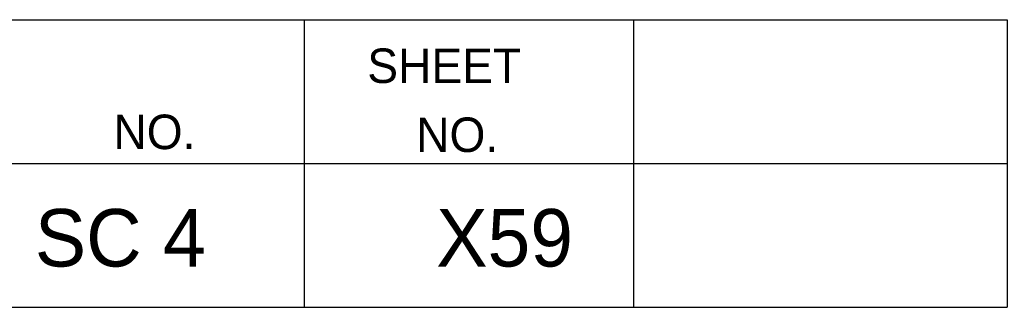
# Model space of a CAD drawing. Extents: x 1000 to 1162, y 999 to 8520.
# Drawn here: x 1152.97 to 1161.56, y 7770.05 to 7772.55 of the extents above; entities that cross this region are included whole.
import ezdxf

# ---------------------------------------------------------------- set-up
doc = ezdxf.new("R2010")
doc.units = 0
doc.layers.add('Level 20', color=7, linetype='Continuous')
doc.layers.add('Level 3', color=7, linetype='Continuous')

msp = doc.modelspace()

# ---------------------------------------------------------------- linework, layer by layer
at = {"layer": 'Level 3'}
for p, q in [((1133.055, 7772.5458), (1161.555, 7772.5458)), ((1133.055, 7772.5458), (1161.555, 7772.5458)), ((1133.055, 7772.5458), (1161.555, 7772.5458)), ((1133.055, 7772.5458), (1161.555, 7772.5458)), ((1133.055, 7772.5458), (1161.555, 7772.5458)), ((1133.055, 7772.5458), (1161.555, 7772.5458)), ((1133.055, 7772.5458), (1161.555, 7772.5458)), ((1133.055, 7772.5458), (1161.555, 7772.5458)), ((1133.055, 7772.5458), (1161.555, 7772.5458)), ((1133.055, 7772.5458), (1161.555, 7772.5458)), ((1133.055, 7772.5458), (1161.555, 7772.5458)), ((1133.055, 7772.5458), (1161.555, 7772.5458)), ((1133.055, 7772.5458), (1161.555, 7772.5458)), ((1133.055, 7772.5458), (1161.555, 7772.5458)), ((1133.055, 7772.5458), (1161.555, 7772.5458)), ((1133.055, 7772.5458), (1161.555, 7772.5458)), ((1133.055, 7772.5458), (1161.555, 7772.5458)), ((1133.055, 7772.5458), (1161.555, 7772.5458)), ((1133.055, 7772.5458), (1161.555, 7772.5458)), ((1133.055, 7772.5458), (1161.555, 7772.5458)), ((1133.055, 7772.5458), (1161.555, 7772.5458)), ((1133.055, 7772.5458), (1161.555, 7772.5458)), ((1133.055, 7772.5458), (1161.555, 7772.5458)), ((1133.055, 7772.5458), (1161.555, 7772.5458)), ((1133.055, 7772.5458), (1161.555, 7772.5458)), ((1133.055, 7772.5458), (1161.555, 7772.5458)), ((1133.055, 7772.5458), (1161.555, 7772.5458)), ((1133.055, 7772.5458), (1161.555, 7772.5458)), ((1133.055, 7772.5458), (1161.555, 7772.5458)), ((1133.055, 7772.5458), (1161.555, 7772.5458)), ((1133.055, 7772.5458), (1161.555, 7772.5458)), ((1133.055, 7772.5458), (1161.555, 7772.5458)), ((1133.055, 7772.5458), (1161.555, 7772.5458)), ((1133.055, 7772.5458), (1161.555, 7772.5458)), ((1133.055, 7772.5458), (1161.555, 7772.5458)), ((1133.055, 7772.5458), (1161.555, 7772.5458)), ((1133.055, 7772.5458), (1161.555, 7772.5458)), ((1133.055, 7772.5458), (1161.555, 7772.5458)), ((1133.055, 7772.5458), (1161.555, 7772.5458)), ((1133.055, 7772.5458), (1161.555, 7772.5458)), ((1133.055, 7772.5458), (1161.555, 7772.5458)), ((1133.055, 7772.5458), (1161.555, 7772.5458)), ((1133.055, 7772.5458), (1161.555, 7772.5458)), ((1133.055, 7772.5458), (1161.555, 7772.5458)), ((1133.055, 7772.5458), (1161.555, 7772.5458)), ((1133.055, 7772.5458), (1161.555, 7772.5458)), ((1133.055, 7772.5458), (1161.555, 7772.5458)), ((1133.055, 7772.5458), (1161.555, 7772.5458)), ((1133.055, 7772.5458), (1161.555, 7772.5458)), ((1133.055, 7772.5458), (1161.555, 7772.5458)), ((1133.055, 7772.5458), (1161.555, 7772.5458)), ((1133.055, 7772.5458), (1161.555, 7772.5458)), ((1133.055, 7772.5458), (1161.555, 7772.5458)), ((1133.055, 7772.5458), (1161.555, 7772.5458)), ((1133.055, 7772.5458), (1161.555, 7772.5458)), ((1133.055, 7772.5458), (1161.555, 7772.5458)), ((1133.055, 7772.5458), (1161.555, 7772.5458)), ((1155.44, 7772.5458), (1155.44, 7770.0458)), ((1155.44, 7772.5458), (1155.44, 7770.0458)), ((1155.44, 7772.5458), (1155.44, 7770.0458)), ((1155.44, 7772.5458), (1155.44, 7770.0458)), ((1155.44, 7772.5458), (1155.44, 7770.0458)), ((1155.44, 7772.5458), (1155.44, 7770.0458)), ((1155.44, 7772.5458), (1155.44, 7770.0458)), ((1155.44, 7772.5458), (1155.44, 7770.0458)), ((1155.44, 7772.5458), (1155.44, 7770.0458)), ((1155.44, 7772.5458), (1155.44, 7770.0458)), ((1155.44, 7772.5458), (1155.44, 7770.0458)), ((1155.44, 7772.5458), (1155.44, 7770.0458)), ((1155.44, 7772.5458), (1155.44, 7770.0458)), ((1155.44, 7772.5458), (1155.44, 7770.0458)), ((1155.44, 7772.5458), (1155.44, 7770.0458)), ((1155.44, 7772.5458), (1155.44, 7770.0458)), ((1155.44, 7772.5458), (1155.44, 7770.0458)), ((1155.44, 7772.5458), (1155.44, 7770.0458)), ((1155.44, 7772.5458), (1155.44, 7770.0458)), ((1155.44, 7772.5458), (1155.44, 7770.0458)), ((1155.44, 7772.5458), (1155.44, 7770.0458)), ((1155.44, 7772.5458), (1155.44, 7770.0458)), ((1155.44, 7772.5458), (1155.44, 7770.0458)), ((1155.44, 7772.5458), (1155.44, 7770.0458)), ((1155.44, 7772.5458), (1155.44, 7770.0458)), ((1155.44, 7772.5458), (1155.44, 7770.0458)), ((1155.44, 7772.5458), (1155.44, 7770.0458)), ((1155.44, 7772.5458), (1155.44, 7770.0458)), ((1155.44, 7772.5458), (1155.44, 7770.0458)), ((1155.44, 7772.5458), (1155.44, 7770.0458)), ((1155.44, 7772.5458), (1155.44, 7770.0458)), ((1155.44, 7772.5458), (1155.44, 7770.0458)), ((1155.44, 7772.5458), (1155.44, 7770.0458)), ((1155.44, 7772.5458), (1155.44, 7770.0458)), ((1155.44, 7772.5458), (1155.44, 7770.0458)), ((1155.44, 7772.5458), (1155.44, 7770.0458)), ((1155.44, 7772.5458), (1155.44, 7770.0458)), ((1155.44, 7772.5458), (1155.44, 7770.0458)), ((1155.44, 7772.5458), (1155.44, 7770.0458)), ((1155.44, 7772.5458), (1155.44, 7770.0458)), ((1155.44, 7772.5458), (1155.44, 7770.0458)), ((1155.44, 7772.5458), (1155.44, 7770.0458)), ((1155.44, 7772.5458), (1155.44, 7770.0458)), ((1155.44, 7772.5458), (1155.44, 7770.0458)), ((1155.44, 7772.5458), (1155.44, 7770.0458)), ((1155.44, 7772.5458), (1155.44, 7770.0458)), ((1155.44, 7772.5458), (1155.44, 7770.0458)), ((1155.44, 7772.5458), (1155.44, 7770.0458)), ((1155.44, 7772.5458), (1155.44, 7770.0458)), ((1155.44, 7772.5458), (1155.44, 7770.0458)), ((1155.44, 7772.5458), (1155.44, 7770.0458)), ((1155.44, 7772.5458), (1155.44, 7770.0458)), ((1155.44, 7772.5458), (1155.44, 7770.0458)), ((1155.44, 7772.5458), (1155.44, 7770.0458)), ((1155.44, 7772.5458), (1155.44, 7770.0458)), ((1155.44, 7772.5458), (1155.44, 7770.0458)), ((1155.44, 7772.5458), (1155.44, 7770.0458)), ((1158.305, 7772.5458), (1158.305, 7770.0458)), ((1158.305, 7772.5458), (1158.305, 7770.0458)), ((1158.305, 7772.5458), (1158.305, 7770.0458)), ((1158.305, 7772.5458), (1158.305, 7770.0458)), ((1158.305, 7772.5458), (1158.305, 7770.0458)), ((1158.305, 7772.5458), (1158.305, 7770.0458)), ((1158.305, 7772.5458), (1158.305, 7770.0458)), ((1158.305, 7772.5458), (1158.305, 7770.0458)), ((1158.305, 7772.5458), (1158.305, 7770.0458)), ((1158.305, 7772.5458), (1158.305, 7770.0458)), ((1158.305, 7772.5458), (1158.305, 7770.0458)), ((1158.305, 7772.5458), (1158.305, 7770.0458)), ((1158.305, 7772.5458), (1158.305, 7770.0458)), ((1158.305, 7772.5458), (1158.305, 7770.0458)), ((1158.305, 7772.5458), (1158.305, 7770.0458)), ((1158.305, 7772.5458), (1158.305, 7770.0458)), ((1158.305, 7772.5458), (1158.305, 7770.0458)), ((1158.305, 7772.5458), (1158.305, 7770.0458)), ((1158.305, 7772.5458), (1158.305, 7770.0458)), ((1158.305, 7772.5458), (1158.305, 7770.0458)), ((1158.305, 7772.5458), (1158.305, 7770.0458)), ((1158.305, 7772.5458), (1158.305, 7770.0458)), ((1158.305, 7772.5458), (1158.305, 7770.0458)), ((1158.305, 7772.5458), (1158.305, 7770.0458)), ((1158.305, 7772.5458), (1158.305, 7770.0458)), ((1158.305, 7772.5458), (1158.305, 7770.0458)), ((1158.305, 7772.5458), (1158.305, 7770.0458)), ((1158.305, 7772.5458), (1158.305, 7770.0458)), ((1158.305, 7772.5458), (1158.305, 7770.0458)), ((1158.305, 7772.5458), (1158.305, 7770.0458)), ((1158.305, 7772.5458), (1158.305, 7770.0458)), ((1158.305, 7772.5458), (1158.305, 7770.0458)), ((1158.305, 7772.5458), (1158.305, 7770.0458)), ((1158.305, 7772.5458), (1158.305, 7770.0458)), ((1158.305, 7772.5458), (1158.305, 7770.0458)), ((1158.305, 7772.5458), (1158.305, 7770.0458)), ((1158.305, 7772.5458), (1158.305, 7770.0458)), ((1158.305, 7772.5458), (1158.305, 7770.0458)), ((1158.305, 7772.5458), (1158.305, 7770.0458)), ((1158.305, 7772.5458), (1158.305, 7770.0458)), ((1158.305, 7772.5458), (1158.305, 7770.0458)), ((1158.305, 7772.5458), (1158.305, 7770.0458)), ((1158.305, 7772.5458), (1158.305, 7770.0458)), ((1158.305, 7772.5458), (1158.305, 7770.0458)), ((1158.305, 7772.5458), (1158.305, 7770.0458)), ((1158.305, 7772.5458), (1158.305, 7770.0458)), ((1158.305, 7772.5458), (1158.305, 7770.0458)), ((1158.305, 7772.5458), (1158.305, 7770.0458)), ((1158.305, 7772.5458), (1158.305, 7770.0458)), ((1158.305, 7772.5458), (1158.305, 7770.0458)), ((1158.305, 7772.5458), (1158.305, 7770.0458)), ((1158.305, 7772.5458), (1158.305, 7770.0458)), ((1158.305, 7772.5458), (1158.305, 7770.0458)), ((1158.305, 7772.5458), (1158.305, 7770.0458)), ((1158.305, 7772.5458), (1158.305, 7770.0458)), ((1158.305, 7772.5458), (1158.305, 7770.0458)), ((1158.305, 7772.5458), (1158.305, 7770.0458)), ((1161.555, 7772.5458), (1161.555, 7770.0458)), ((1161.555, 7772.5458), (1161.555, 7770.0458)), ((1161.555, 7772.5458), (1161.555, 7770.0458)), ((1161.555, 7772.5458), (1161.555, 7770.0458)), ((1161.555, 7772.5458), (1161.555, 7770.0458)), ((1161.555, 7772.5458), (1161.555, 7770.0458)), ((1161.555, 7772.5458), (1161.555, 7770.0458)), ((1161.555, 7772.5458), (1161.555, 7770.0458)), ((1161.555, 7772.5458), (1161.555, 7770.0458)), ((1161.555, 7772.5458), (1161.555, 7770.0458)), ((1161.555, 7772.5458), (1161.555, 7770.0458)), ((1161.555, 7772.5458), (1161.555, 7770.0458)), ((1161.555, 7772.5458), (1161.555, 7770.0458)), ((1161.555, 7772.5458), (1161.555, 7770.0458)), ((1161.555, 7772.5458), (1161.555, 7770.0458)), ((1161.555, 7772.5458), (1161.555, 7770.0458)), ((1161.555, 7772.5458), (1161.555, 7770.0458)), ((1161.555, 7772.5458), (1161.555, 7770.0458)), ((1161.555, 7772.5458), (1161.555, 7770.0458)), ((1161.555, 7772.5458), (1161.555, 7770.0458)), ((1161.555, 7772.5458), (1161.555, 7770.0458)), ((1161.555, 7772.5458), (1161.555, 7770.0458)), ((1161.555, 7772.5458), (1161.555, 7770.0458)), ((1161.555, 7772.5458), (1161.555, 7770.0458)), ((1161.555, 7772.5458), (1161.555, 7770.0458)), ((1161.555, 7772.5458), (1161.555, 7770.0458)), ((1161.555, 7772.5458), (1161.555, 7770.0458)), ((1161.555, 7772.5458), (1161.555, 7770.0458)), ((1161.555, 7772.5458), (1161.555, 7770.0458)), ((1161.555, 7772.5458), (1161.555, 7770.0458)), ((1161.555, 7772.5458), (1161.555, 7770.0458)), ((1161.555, 7772.5458), (1161.555, 7770.0458)), ((1161.555, 7772.5458), (1161.555, 7770.0458)), ((1161.555, 7772.5458), (1161.555, 7770.0458)), ((1161.555, 7772.5458), (1161.555, 7770.0458)), ((1161.555, 7772.5458), (1161.555, 7770.0458)), ((1161.555, 7772.5458), (1161.555, 7770.0458)), ((1161.555, 7772.5458), (1161.555, 7770.0458)), ((1161.555, 7772.5458), (1161.555, 7770.0458)), ((1161.555, 7772.5458), (1161.555, 7770.0458)), ((1161.555, 7772.5458), (1161.555, 7770.0458)), ((1161.555, 7772.5458), (1161.555, 7770.0458)), ((1161.555, 7772.5458), (1161.555, 7770.0458)), ((1161.555, 7772.5458), (1161.555, 7770.0458)), ((1161.555, 7772.5458), (1161.555, 7770.0458)), ((1161.555, 7772.5458), (1161.555, 7770.0458)), ((1161.555, 7772.5458), (1161.555, 7770.0458)), ((1161.555, 7772.5458), (1161.555, 7770.0458)), ((1161.555, 7772.5458), (1161.555, 7770.0458)), ((1161.555, 7772.5458), (1161.555, 7770.0458)), ((1161.555, 7772.5458), (1161.555, 7770.0458)), ((1161.555, 7772.5458), (1161.555, 7770.0458)), ((1161.555, 7772.5458), (1161.555, 7770.0458)), ((1161.555, 7772.5458), (1161.555, 7770.0458)), ((1161.555, 7772.5458), (1161.555, 7770.0458)), ((1161.555, 7772.5458), (1161.555, 7770.0458)), ((1161.555, 7772.5458), (1161.555, 7770.0458)), ((1133.055, 7771.2958), (1161.555, 7771.2958)), ((1133.055, 7771.2958), (1161.555, 7771.2958)), ((1133.055, 7771.2958), (1161.555, 7771.2958)), ((1133.055, 7771.2958), (1161.555, 7771.2958)), ((1133.055, 7771.2958), (1161.555, 7771.2958)), ((1133.055, 7771.2958), (1161.555, 7771.2958)), ((1133.055, 7771.2958), (1161.555, 7771.2958)), ((1133.055, 7771.2958), (1161.555, 7771.2958)), ((1133.055, 7771.2958), (1161.555, 7771.2958)), ((1133.055, 7771.2958), (1161.555, 7771.2958)), ((1133.055, 7771.2958), (1161.555, 7771.2958)), ((1133.055, 7771.2958), (1161.555, 7771.2958)), ((1133.055, 7771.2958), (1161.555, 7771.2958)), ((1133.055, 7771.2958), (1161.555, 7771.2958)), ((1133.055, 7771.2958), (1161.555, 7771.2958)), ((1133.055, 7771.2958), (1161.555, 7771.2958)), ((1133.055, 7771.2958), (1161.555, 7771.2958)), ((1133.055, 7771.2958), (1161.555, 7771.2958)), ((1133.055, 7771.2958), (1161.555, 7771.2958)), ((1133.055, 7771.2958), (1161.555, 7771.2958)), ((1133.055, 7771.2958), (1161.555, 7771.2958)), ((1133.055, 7771.2958), (1161.555, 7771.2958)), ((1133.055, 7771.2958), (1161.555, 7771.2958)), ((1133.055, 7771.2958), (1161.555, 7771.2958)), ((1133.055, 7771.2958), (1161.555, 7771.2958)), ((1133.055, 7771.2958), (1161.555, 7771.2958)), ((1133.055, 7771.2958), (1161.555, 7771.2958)), ((1133.055, 7771.2958), (1161.555, 7771.2958)), ((1133.055, 7771.2958), (1161.555, 7771.2958)), ((1133.055, 7771.2958), (1161.555, 7771.2958)), ((1133.055, 7771.2958), (1161.555, 7771.2958)), ((1133.055, 7771.2958), (1161.555, 7771.2958)), ((1133.055, 7771.2958), (1161.555, 7771.2958)), ((1133.055, 7771.2958), (1161.555, 7771.2958)), ((1133.055, 7771.2958), (1161.555, 7771.2958)), ((1133.055, 7771.2958), (1161.555, 7771.2958)), ((1133.055, 7771.2958), (1161.555, 7771.2958)), ((1133.055, 7771.2958), (1161.555, 7771.2958)), ((1133.055, 7771.2958), (1161.555, 7771.2958)), ((1133.055, 7771.2958), (1161.555, 7771.2958)), ((1133.055, 7771.2958), (1161.555, 7771.2958)), ((1133.055, 7771.2958), (1161.555, 7771.2958)), ((1133.055, 7771.2958), (1161.555, 7771.2958)), ((1133.055, 7771.2958), (1161.555, 7771.2958)), ((1133.055, 7771.2958), (1161.555, 7771.2958)), ((1133.055, 7771.2958), (1161.555, 7771.2958)), ((1133.055, 7771.2958), (1161.555, 7771.2958)), ((1133.055, 7771.2958), (1161.555, 7771.2958)), ((1133.055, 7771.2958), (1161.555, 7771.2958)), ((1133.055, 7771.2958), (1161.555, 7771.2958)), ((1133.055, 7771.2958), (1161.555, 7771.2958)), ((1133.055, 7771.2958), (1161.555, 7771.2958)), ((1133.055, 7771.2958), (1161.555, 7771.2958)), ((1133.055, 7771.2958), (1161.555, 7771.2958)), ((1133.055, 7771.2958), (1161.555, 7771.2958)), ((1133.055, 7771.2958), (1161.555, 7771.2958)), ((1133.055, 7771.2958), (1161.555, 7771.2958)), ((1133.055, 7770.0458), (1161.555, 7770.0458)), ((1133.055, 7770.0458), (1161.555, 7770.0458)), ((1133.055, 7770.0458), (1161.555, 7770.0458)), ((1133.055, 7770.0458), (1161.555, 7770.0458)), ((1133.055, 7770.0458), (1161.555, 7770.0458)), ((1133.055, 7770.0458), (1161.555, 7770.0458)), ((1133.055, 7770.0458), (1161.555, 7770.0458)), ((1133.055, 7770.0458), (1161.555, 7770.0458)), ((1133.055, 7770.0458), (1161.555, 7770.0458)), ((1133.055, 7770.0458), (1161.555, 7770.0458)), ((1133.055, 7770.0458), (1161.555, 7770.0458)), ((1133.055, 7770.0458), (1161.555, 7770.0458)), ((1133.055, 7770.0458), (1161.555, 7770.0458)), ((1133.055, 7770.0458), (1161.555, 7770.0458)), ((1133.055, 7770.0458), (1161.555, 7770.0458)), ((1133.055, 7770.0458), (1161.555, 7770.0458)), ((1133.055, 7770.0458), (1161.555, 7770.0458)), ((1133.055, 7770.0458), (1161.555, 7770.0458)), ((1133.055, 7770.0458), (1161.555, 7770.0458)), ((1133.055, 7770.0458), (1161.555, 7770.0458)), ((1133.055, 7770.0458), (1161.555, 7770.0458)), ((1133.055, 7770.0458), (1161.555, 7770.0458)), ((1133.055, 7770.0458), (1161.555, 7770.0458)), ((1133.055, 7770.0458), (1161.555, 7770.0458)), ((1133.055, 7770.0458), (1161.555, 7770.0458)), ((1133.055, 7770.0458), (1161.555, 7770.0458)), ((1133.055, 7770.0458), (1161.555, 7770.0458)), ((1133.055, 7770.0458), (1161.555, 7770.0458)), ((1133.055, 7770.0458), (1161.555, 7770.0458)), ((1133.055, 7770.0458), (1161.555, 7770.0458)), ((1133.055, 7770.0458), (1161.555, 7770.0458)), ((1133.055, 7770.0458), (1161.555, 7770.0458)), ((1133.055, 7770.0458), (1161.555, 7770.0458)), ((1133.055, 7770.0458), (1161.555, 7770.0458)), ((1133.055, 7770.0458), (1161.555, 7770.0458)), ((1133.055, 7770.0458), (1161.555, 7770.0458)), ((1133.055, 7770.0458), (1161.555, 7770.0458)), ((1133.055, 7770.0458), (1161.555, 7770.0458)), ((1133.055, 7770.0458), (1161.555, 7770.0458)), ((1133.055, 7770.0458), (1161.555, 7770.0458)), ((1133.055, 7770.0458), (1161.555, 7770.0458)), ((1133.055, 7770.0458), (1161.555, 7770.0458)), ((1133.055, 7770.0458), (1161.555, 7770.0458)), ((1133.055, 7770.0458), (1161.555, 7770.0458)), ((1133.055, 7770.0458), (1161.555, 7770.0458)), ((1133.055, 7770.0458), (1161.555, 7770.0458)), ((1133.055, 7770.0458), (1161.555, 7770.0458)), ((1133.055, 7770.0458), (1161.555, 7770.0458)), ((1133.055, 7770.0458), (1161.555, 7770.0458)), ((1133.055, 7770.0458), (1161.555, 7770.0458)), ((1133.055, 7770.0458), (1161.555, 7770.0458)), ((1133.055, 7770.0458), (1161.555, 7770.0458)), ((1133.055, 7770.0458), (1161.555, 7770.0458)), ((1133.055, 7770.0458), (1161.555, 7770.0458)), ((1133.055, 7770.0458), (1161.555, 7770.0458)), ((1133.055, 7770.0458), (1161.555, 7770.0458)), ((1133.055, 7770.0458), (1161.555, 7770.0458))]:
    msp.add_line(p, q, dxfattribs=at)

# ---------------------------------------------------------------- texts
at = {"layer": 'Level 20'}
for s, p in [('SC 4', (1153.0988, 7770.4)), ('X59', (1156.5896, 7770.4))]:
    msp.add_text(s, height=0.5, dxfattribs=at).set_placement(p)
at = {"layer": 'Level 3'}
for s, p in [('SHEET', (1155.99, 7771.9958)), ('SHEET', (1155.99, 7771.9958)), ('SHEET', (1155.99, 7771.9958)), ('SHEET', (1155.99, 7771.9958)), ('SHEET', (1155.99, 7771.9958)), ('SHEET', (1155.99, 7771.9958)), ('SHEET', (1155.99, 7771.9958)), ('SHEET', (1155.99, 7771.9958)), ('SHEET', (1155.99, 7771.9958)), ('SHEET', (1155.99, 7771.9958)), ('SHEET', (1155.99, 7771.9958)), ('SHEET', (1155.99, 7771.9958)), ('SHEET', (1155.99, 7771.9958)), ('SHEET', (1155.99, 7771.9958)), ('SHEET', (1155.99, 7771.9958)), ('SHEET', (1155.99, 7771.9958)), ('SHEET', (1155.99, 7771.9958)), ('SHEET', (1155.99, 7771.9958)), ('SHEET', (1155.99, 7771.9958)), ('SHEET', (1155.99, 7771.9958)), ('SHEET', (1155.99, 7771.9958)), ('SHEET', (1155.99, 7771.9958)), ('SHEET', (1155.99, 7771.9958)), ('SHEET', (1155.99, 7771.9958)), ('SHEET', (1155.99, 7771.9958)), ('SHEET', (1155.99, 7771.9958)), ('SHEET', (1155.99, 7771.9958)), ('SHEET', (1155.99, 7771.9958)), ('SHEET', (1155.99, 7771.9958)), ('SHEET', (1155.99, 7771.9958)), ('SHEET', (1155.99, 7771.9958)), ('SHEET', (1155.99, 7771.9958)), ('SHEET', (1155.99, 7771.9958)), ('SHEET', (1155.99, 7771.9958)), ('SHEET', (1155.99, 7771.9958)), ('SHEET', (1155.99, 7771.9958)), ('SHEET', (1155.99, 7771.9958)), ('SHEET', (1155.99, 7771.9958)), ('SHEET', (1155.99, 7771.9958)), ('SHEET', (1155.99, 7771.9958)), ('SHEET', (1155.99, 7771.9958)), ('SHEET', (1155.99, 7771.9958)), ('SHEET', (1155.99, 7771.9958)), ('SHEET', (1155.99, 7771.9958)), ('SHEET', (1155.99, 7771.9958)), ('SHEET', (1155.99, 7771.9958)), ('SHEET', (1155.99, 7771.9958)), ('SHEET', (1155.99, 7771.9958)), ('SHEET', (1155.99, 7771.9958)), ('SHEET', (1155.99, 7771.9958)), ('SHEET', (1155.99, 7771.9958)), ('SHEET', (1155.99, 7771.9958)), ('SHEET', (1155.99, 7771.9958)), ('SHEET', (1155.99, 7771.9958)), ('SHEET', (1155.99, 7771.9958)), ('SHEET', (1155.99, 7771.9958)), ('SHEET', (1155.99, 7771.9958)), ('NO.', (1153.7822, 7771.4208)), ('NO.', (1153.7822, 7771.4208)), ('NO.', (1153.7822, 7771.4208)), ('NO.', (1153.7822, 7771.4208)), ('NO.', (1153.7822, 7771.4208)), ('NO.', (1153.7822, 7771.4208)), ('NO.', (1153.7822, 7771.4208)), ('NO.', (1153.7822, 7771.4208)), ('NO.', (1153.7822, 7771.4208)), ('NO.', (1153.7822, 7771.4208)), ('NO.', (1153.7822, 7771.4208)), ('NO.', (1153.7822, 7771.4208)), ('NO.', (1153.7822, 7771.4208)), ('NO.', (1153.7822, 7771.4208)), ('NO.', (1153.7822, 7771.4208)), ('NO.', (1153.7822, 7771.4208)), ('NO.', (1153.7822, 7771.4208)), ('NO.', (1153.7822, 7771.4208)), ('NO.', (1153.7822, 7771.4208)), ('NO.', (1153.7822, 7771.4208)), ('NO.', (1153.7822, 7771.4208)), ('NO.', (1153.7822, 7771.4208)), ('NO.', (1153.7822, 7771.4208)), ('NO.', (1153.7822, 7771.4208)), ('NO.', (1153.7822, 7771.4208)), ('NO.', (1153.7822, 7771.4208)), ('NO.', (1153.7822, 7771.4208)), ('NO.', (1153.7822, 7771.4208)), ('NO.', (1153.7822, 7771.4208)), ('NO.', (1153.7822, 7771.4208)), ('NO.', (1153.7822, 7771.4208)), ('NO.', (1153.7822, 7771.4208)), ('NO.', (1153.7822, 7771.4208)), ('NO.', (1153.7822, 7771.4208)), ('NO.', (1153.7822, 7771.4208)), ('NO.', (1153.7822, 7771.4208)), ('NO.', (1153.7822, 7771.4208)), ('NO.', (1153.7822, 7771.4208)), ('NO.', (1153.7822, 7771.4208)), ('NO.', (1153.7822, 7771.4208)), ('NO.', (1153.7822, 7771.4208)), ('NO.', (1153.7822, 7771.4208)), ('NO.', (1153.7822, 7771.4208)), ('NO.', (1153.7822, 7771.4208)), ('NO.', (1153.7822, 7771.4208)), ('NO.', (1153.7822, 7771.4208)), ('NO.', (1153.7822, 7771.4208)), ('NO.', (1153.7822, 7771.4208)), ('NO.', (1153.7822, 7771.4208)), ('NO.', (1153.7822, 7771.4208)), ('NO.', (1153.7822, 7771.4208)), ('NO.', (1153.7822, 7771.4208)), ('NO.', (1153.7822, 7771.4208)), ('NO.', (1153.7822, 7771.4208)), ('NO.', (1153.7822, 7771.4208)), ('NO.', (1153.7822, 7771.4208)), ('NO.', (1153.7822, 7771.4208)), ('NO.', (1156.415, 7771.3958)), ('NO.', (1156.415, 7771.3958)), ('NO.', (1156.415, 7771.3958)), ('NO.', (1156.415, 7771.3958)), ('NO.', (1156.415, 7771.3958)), ('NO.', (1156.415, 7771.3958)), ('NO.', (1156.415, 7771.3958)), ('NO.', (1156.415, 7771.3958)), ('NO.', (1156.415, 7771.3958)), ('NO.', (1156.415, 7771.3958)), ('NO.', (1156.415, 7771.3958)), ('NO.', (1156.415, 7771.3958)), ('NO.', (1156.415, 7771.3958)), ('NO.', (1156.415, 7771.3958)), ('NO.', (1156.415, 7771.3958)), ('NO.', (1156.415, 7771.3958)), ('NO.', (1156.415, 7771.3958)), ('NO.', (1156.415, 7771.3958)), ('NO.', (1156.415, 7771.3958)), ('NO.', (1156.415, 7771.3958)), ('NO.', (1156.415, 7771.3958)), ('NO.', (1156.415, 7771.3958)), ('NO.', (1156.415, 7771.3958)), ('NO.', (1156.415, 7771.3958)), ('NO.', (1156.415, 7771.3958)), ('NO.', (1156.415, 7771.3958)), ('NO.', (1156.415, 7771.3958)), ('NO.', (1156.415, 7771.3958)), ('NO.', (1156.415, 7771.3958)), ('NO.', (1156.415, 7771.3958)), ('NO.', (1156.415, 7771.3958)), ('NO.', (1156.415, 7771.3958)), ('NO.', (1156.415, 7771.3958)), ('NO.', (1156.415, 7771.3958)), ('NO.', (1156.415, 7771.3958)), ('NO.', (1156.415, 7771.3958)), ('NO.', (1156.415, 7771.3958)), ('NO.', (1156.415, 7771.3958)), ('NO.', (1156.415, 7771.3958)), ('NO.', (1156.415, 7771.3958)), ('NO.', (1156.415, 7771.3958)), ('NO.', (1156.415, 7771.3958)), ('NO.', (1156.415, 7771.3958)), ('NO.', (1156.415, 7771.3958)), ('NO.', (1156.415, 7771.3958)), ('NO.', (1156.415, 7771.3958)), ('NO.', (1156.415, 7771.3958)), ('NO.', (1156.415, 7771.3958)), ('NO.', (1156.415, 7771.3958)), ('NO.', (1156.415, 7771.3958)), ('NO.', (1156.415, 7771.3958)), ('NO.', (1156.415, 7771.3958)), ('NO.', (1156.415, 7771.3958)), ('NO.', (1156.415, 7771.3958)), ('NO.', (1156.415, 7771.3958)), ('NO.', (1156.415, 7771.3958)), ('NO.', (1156.415, 7771.3958))]:
    msp.add_text(s, height=0.3, dxfattribs=at).set_placement(p)

doc.saveas('drawing.dxf')
